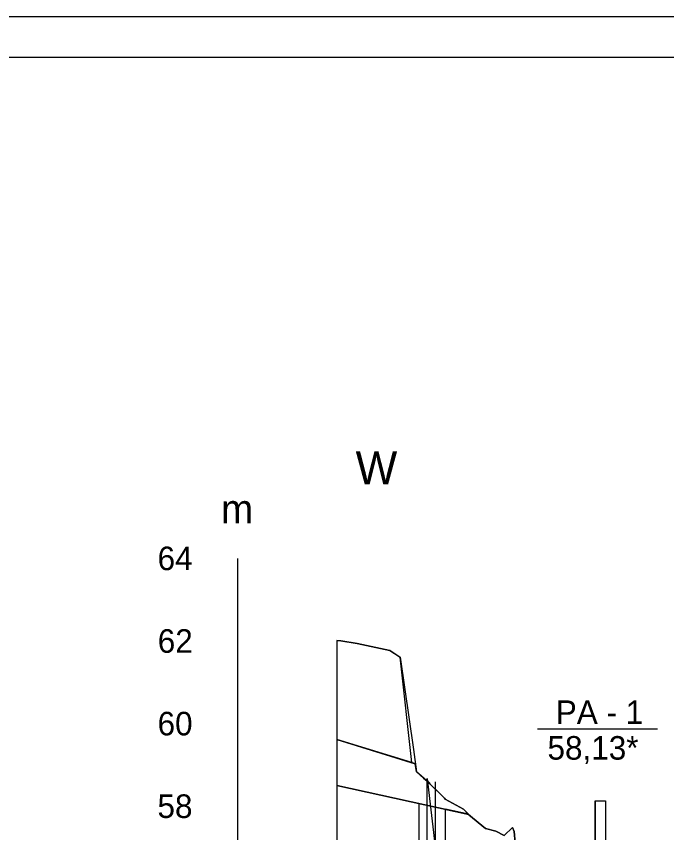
# Model space of a CAD drawing. Extents: x 700746 to 706058, y 6570320 to 6580460.
# Drawn here: x 705075.2 to 705232.7, y 6576551.1 to 6576748.7 of the extents above; entities that cross this region are included whole.
import ezdxf

# ---------------------------------------------------------------- set-up
doc = ezdxf.new("R2010")
doc.units = 0
for name, color, linetype in [('ABIJOONIS', 7, 'Continuous'), ('Default', 7, 'Continuous'), ('GEOLPUNKT', 7, 'Continuous'), ('illumineerimisjooned', 7, 'Continuous'), ('mõõtpost parem', 7, 'Continuous'), ('mõõtpost vasak', 7, 'Continuous'), ('PIIR', 7, 'Continuous'), ('Plokid', 7, 'Continuous'), ('Täide', 7, 'Continuous'), ('vahekiht', 7, 'Continuous'), ('VORMISTUS', 7, 'Continuous')]:
    doc.layers.add(name, color=color, linetype=linetype)

msp = doc.modelspace()

# ---------------------------------------------------------------- linework, layer by layer
at = {"layer": 'ABIJOONIS'}
msp.add_lwpolyline([(703946.83, 6576748.7), (705626.83, 6576748.7), (705626.83, 6575528.7), (703946.83, 6575528.7), (703946.83, 6576748.7)], dxfattribs=at)
at = {"layer": 'Default'}
for q in [(705152.83, 6576597.62), (705152.83, 6576310.45)]:
    msp.add_line((705152.83, 6576597.62), q, dxfattribs=at)
for points in [[(705152.83, 6576597.62), (705153.8, 6576597.53), (705157.71, 6576596.89), (705165.65, 6576595.15), (705168.16, 6576593.56), (705171.34, 6576571.2), (705172.08, 6576565.83), (705173.78, 6576564.26), (705175.16, 6576563.13), (705175.31, 6576562.87), (705177.52, 6576560.79), (705178.9, 6576559.43), (705179.05, 6576559.21), (705183.49, 6576556.78), (705184.81, 6576555.39), (705188.8, 6576552.1), (705191.28, 6576551.39), (705193.32, 6576550.4), (705195.39, 6576552.34), (705195.77, 6576551.35), (705195.77, 6576551.35), (705197.18, 6576534.88)], [(705184.74, 6576555.49), (705152.83, 6576562.47), (705152.83, 6576562.47)]]:
    msp.add_lwpolyline(points, dxfattribs=at)
at = {"layer": 'GEOLPUNKT'}
for points in [[(705201.38, 6576576.22), (705230.51, 6576576.22)], [(705215.36, 6576558.79), (705215.36, 6576341.79)]]:
    msp.add_lwpolyline(points, dxfattribs=at)
msp.add_lwpolyline([(705215.36, 6576558.79), (705217.86, 6576558.79), (705217.86, 6576541.79), (705215.36, 6576541.79)], close=True, dxfattribs=at)
at = {"layer": 'illumineerimisjooned'}
msp.add_line((705176.72, 6576307.19), (705176.72, 6576563.39), dxfattribs=at)
at = {"layer": 'mõõtpost vasak'}
msp.add_line((705128.83, 6576237.47), (705128.83, 6576617.47), dxfattribs=at)
at = {"layer": 'PIIR'}
msp.add_line((705174.72, 6576305.59), (705174.72, 6576564.21), dxfattribs=at)
at = {"layer": 'Plokid'}
for p, q in [((705172.72, 6576306.04), (705172.72, 6576558.12)), ((705179.12, 6576308.69), (705179.12, 6576556.72))]:
    msp.add_line(p, q, dxfattribs=at)
for points in [[(705152.83, 6576562.47), (705172.72, 6576558.12)], [(705184.66, 6576555.51), (705179.12, 6576556.72)], [(705184.66, 6576555.51), (705188.8, 6576552.1), (705191.28, 6576551.39), (705193.32, 6576550.4), (705195.39, 6576552.34), (705195.77, 6576551.35), (705195.77, 6576551.35), (705197.18, 6576534.88)]]:
    msp.add_lwpolyline(points, dxfattribs=at)
at = {"layer": 'Täide'}
for p, q in [((705153.8, 6576597.53), (705152.83, 6576597.62)), ((705157.71, 6576596.89), (705153.8, 6576597.53)), ((705165.65, 6576595.15), (705157.71, 6576596.89)), ((705168.14, 6576593.49), (705165.65, 6576595.15)), ((705168.16, 6576593.56), (705168.14, 6576593.49)), ((705168.14, 6576593.49), (705168.14, 6576593.49)), ((705170.95, 6576568.02), (705168.16, 6576593.56)), ((705152.83, 6576573.6), (705171.81, 6576567.75)), ((705170.95, 6576568.02), (705152.83, 6576573.6)), ((705152.83, 6576573.6), (705152.83, 6576562.47)), ((705152.83, 6576562.47), (705184.74, 6576555.49)), ((705152.83, 6576562.47), (705152.83, 6576310.45)), ((705184.7, 6576555.5), (705152.83, 6576562.47)), ((705184.74, 6576555.49), (705183.49, 6576556.78))]:
    msp.add_line(p, q, dxfattribs=at)
for points in [[(705152.83, 6576597.62), (705152.83, 6576573.6), (705170.95, 6576568.02)], [(705183.49, 6576556.78), (705179.05, 6576559.21), (705178.9, 6576559.43), (705175.31, 6576562.87), (705175.16, 6576563.13), (705172.08, 6576565.83), (705171.81, 6576567.75), (705170.95, 6576568.02)], [(705197.18, 6576534.88), (705195.77, 6576551.35), (705195.39, 6576552.34), (705193.32, 6576550.4), (705191.28, 6576551.39), (705188.8, 6576552.1), (705184.81, 6576555.39), (705184.7, 6576555.5)]]:
    msp.add_lwpolyline(points, dxfattribs=at)
at = {"layer": 'vahekiht'}
msp.add_lwpolyline([(705174.72, 6576564.21), (705192.39, 6576413.23), (705229.55, 6576293.17)], dxfattribs=at)
at = {"layer": 'VORMISTUS'}
msp.add_lwpolyline([(703986.83, 6575538.7), (705616.83, 6575538.7), (705616.83, 6576738.7), (703986.83, 6576738.7)], close=True, dxfattribs=at)

# ---------------------------------------------------------------- texts
at = {"layer": 'GEOLPUNKT'}
for s, p in [('PA - 1', (705205.84, 6576577.38)), ('58,13*', (705203.83, 6576568.74)), ('58,13*', (705203.83, 6576568.74))]:
    msp.add_text(s, height=5.7, dxfattribs=at).set_placement(p)
at = {"layer": 'mõõtpost parem'}
for s, height, p in [('W', 8, (705157.35, 6576635.41)), ('m', 7, (705124.76, 6576625.94))]:
    msp.add_text(s, height=height, dxfattribs=at).set_placement(p)
at = {"layer": 'mõõtpost vasak'}
for s, p in [('64', (705109.4, 6576614.62)), ('62', (705109.44, 6576594.62)), ('60', (705109.4, 6576574.62)), ('58', (705109.37, 6576554.62))]:
    msp.add_text(s, height=5.7, dxfattribs=at).set_placement(p)

doc.saveas('drawing.dxf')
